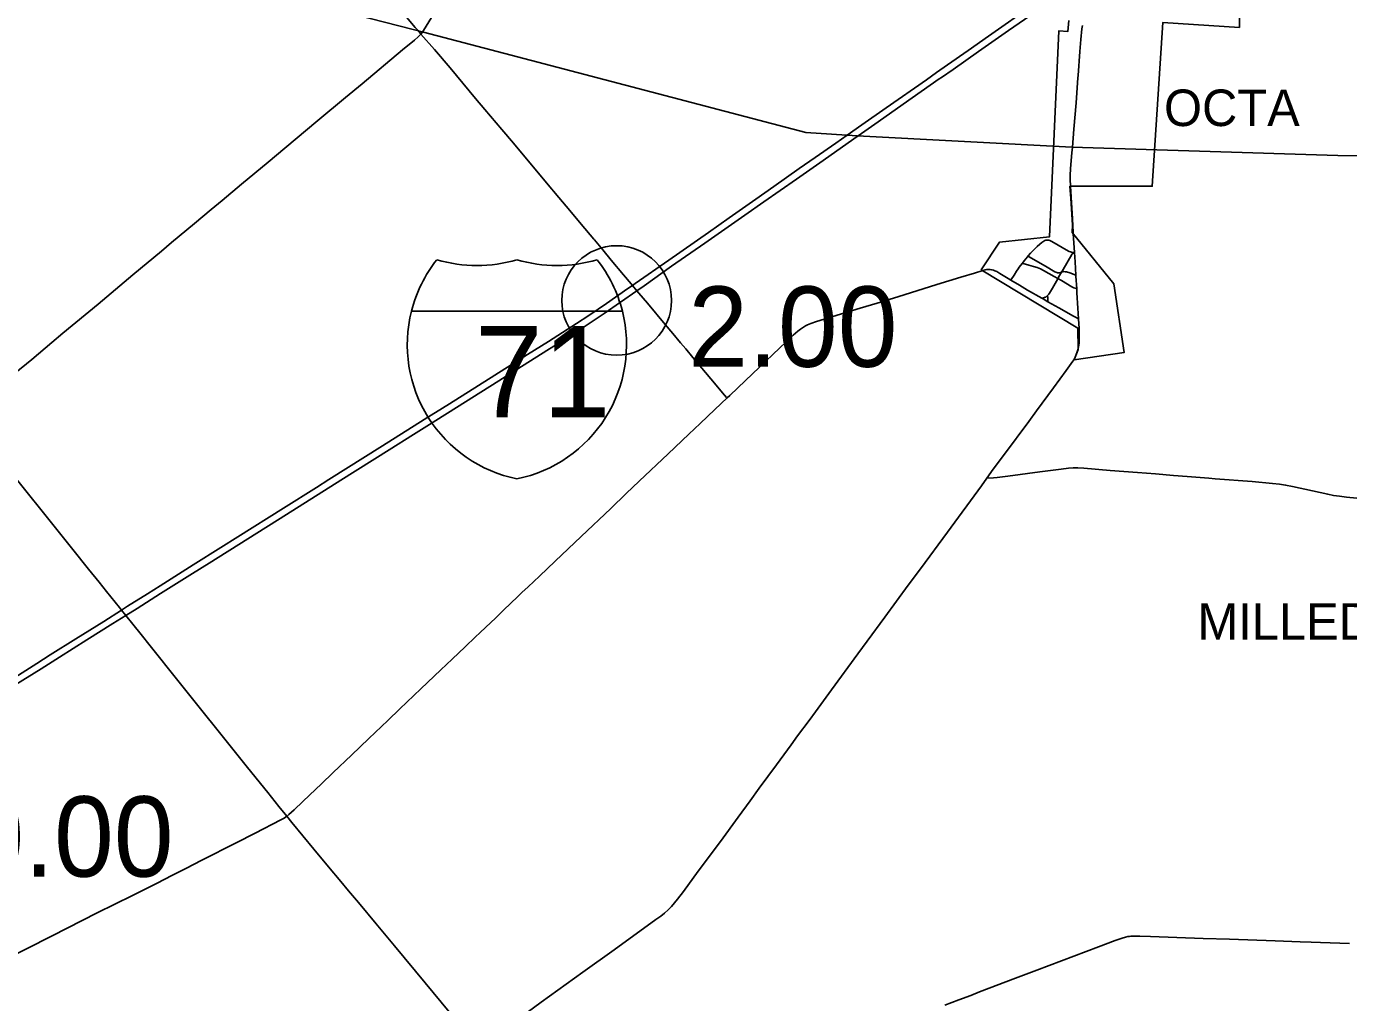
# Model space of a CAD drawing. Extents: x 1597222 to 1925846, y 496284 to 911751.
# Drawn here: x 1640665 to 1658757, y 576766 to 590130 of the extents above; entities that cross this region are included whole.
import ezdxf

# ---------------------------------------------------------------- set-up
doc = ezdxf.new("R2010")
doc.units = 0
for name, color, linetype in [('Default', 7, 'Continuous'), ('GM_X_City_Street', 7, 'Continuous'), ('GM_X_Corporation', 7, 'Continuous'), ('GM_X_Corporation_Text', 7, 'Continuous'), ('GM_X_County_Road', 7, 'Continuous'), ('GM_X_Interstate_Route', 7, 'Continuous'), ('GM_X_Interstate_Shield', 7, 'Continuous'), ('GM_X_Township', 7, 'Continuous'), ('GM_X_Township_Road', 7, 'Continuous')]:
    doc.layers.add(name, color=color, linetype=linetype)

msp = doc.modelspace()

# ---------------------------------------------------------------- linework, layer by layer
at = {"layer": 'Default'}
msp.add_circle((1648742, 586378), 750, dxfattribs=at)
msp.add_circle((1648742, 586378), 750, dxfattribs=at)
at = {"layer": 'GM_X_City_Street'}
for points in [[(1654978, 588477), (1654999, 588724), (1655028, 589083), (1655053, 589424), (1655056, 589459), (1655082, 589786), (1655095, 589949), (1655109, 590095), (1655116, 590143)], [(1654951, 587942), (1654947, 588040), (1654947, 588089), (1654954, 588187), (1654972, 588399), (1654978, 588477)], [(1655006, 587033), (1654990, 587296)], [(1654373, 586988), (1654405, 587024), (1654451, 587071), (1654498, 587119), (1654534, 587151), (1654560, 587171), (1654587, 587189), (1654601, 587197), (1654616, 587203), (1654633, 587205)], [(1654633, 587205), (1654642, 587206), (1654654, 587204), (1654669, 587199), (1654698, 587185), (1654782, 587137), (1654893, 587072), (1654936, 587049), (1654951, 587043), (1654966, 587038), (1654982, 587036), (1655006, 587033)], [(1654296, 586890), (1654317, 586920), (1654362, 586975), (1654373, 586988)], [(1654373, 586988), (1654375, 586987), (1654410, 586964), (1654609, 586847), (1654736, 586771), (1654751, 586764), (1654766, 586759), (1654774, 586757), (1654783, 586757), (1654791, 586758), (1654799, 586758), (1654815, 586762), (1654830, 586766)], [(1654830, 586766), (1654852, 586802), (1654970, 587008), (1654974, 587016), (1654979, 587021), (1654987, 587026), (1655006, 587033)], [(1655026, 586723), (1655014, 586908), (1655006, 587033)], [(1653751, 586788), (1653784, 586797), (1653803, 586801), (1653820, 586803), (1653837, 586804), (1653853, 586801), (1653869, 586799), (1653882, 586796), (1653900, 586791), (1653915, 586786), (1653944, 586773), (1653987, 586749), (1654098, 586680), (1654138, 586656)], [(1654138, 586656), (1654142, 586664), (1654181, 586724), (1654212, 586778), (1654236, 586813), (1654252, 586835), (1654267, 586856), (1654296, 586890)], [(1654296, 586890), (1654304, 586885), (1654384, 586863), (1654448, 586845), (1654495, 586829), (1654541, 586811), (1654585, 586789), (1654658, 586749), (1654728, 586708), (1654778, 586679)], [(1654778, 586679), (1654804, 586722), (1654830, 586766)], [(1654830, 586766), (1654847, 586771), (1654863, 586773), (1654879, 586772), (1654896, 586770), (1654912, 586767), (1654928, 586763), (1654959, 586752), (1654989, 586739), (1655026, 586723)], [(1654138, 586656), (1654253, 586587), (1654366, 586520), (1654561, 586409)], [(1654638, 586445), (1654644, 586451), (1654654, 586464), (1654663, 586477), (1654704, 586548), (1654777, 586676), (1654778, 586679)], [(1654778, 586679), (1654827, 586650), (1654969, 586565), (1654999, 586551), (1655014, 586545), (1655037, 586538)], [(1655037, 586538), (1655027, 586712), (1655026, 586723)], [(1654561, 586409), (1654565, 586410), (1654583, 586415), (1654606, 586422), (1654613, 586425), (1654620, 586430), (1654633, 586440), (1654638, 586445)], [(1654561, 586409), (1654580, 586399), (1654644, 586361)], [(1654644, 586361), (1654643, 586369), (1654642, 586390), (1654640, 586417), (1654639, 586441), (1654638, 586445)], [(1655063, 586129), (1655053, 586271), (1655040, 586483), (1655037, 586538)], [(1654644, 586361), (1654792, 586276), (1654993, 586163), (1655022, 586149), (1655063, 586129)], [(1655071, 585996), (1655063, 586129)]]:
    msp.add_lwpolyline(points, dxfattribs=at)
at = {"layer": 'GM_X_Corporation'}
msp.add_lwpolyline([(1657263, 591181), (1657264, 590116), (1656216, 590184), (1656071, 587942), (1654944, 587942), (1654957, 587775), (1654979, 587416), (1654975, 587309), (1655546, 586606), (1655685, 585665), (1655003, 585565), (1655055, 585707), (1655054, 586000), (1653730, 586798), (1653979, 587176), (1654667, 587251), (1654794, 590071), (1654918, 590062), (1654930, 590211)], dxfattribs=at)
at = {"layer": 'GM_X_County_Road'}
for points in [[(1646086, 590053), (1646100, 590073), (1646245, 590311), (1646363, 590508), (1646551, 590816), (1646697, 591054), (1646756, 591151), (1646788, 591208), (1646810, 591252), (1646830, 591297), (1646851, 591359), (1646889, 591484), (1646931, 591626), (1646972, 591767), (1647099, 592192), (1647115, 592255), (1647121, 592283)], [(1640205, 585127), (1640411, 585299), (1640499, 585372), (1640738, 585572), (1641014, 585805), (1641165, 585931), (1641645, 586329), (1642123, 586728), (1642513, 587055), (1642651, 587171), (1642967, 587433), (1643193, 587622), (1643344, 587748), (1643608, 587969), (1643974, 588273), (1644201, 588463), (1644653, 588842), (1645031, 589157), (1645258, 589346), (1645812, 589809), (1645976, 589944), (1646026, 589987), (1646060, 590022), (1646064, 590026)], [(1646064, 590026), (1646081, 590046), (1646086, 590053)], [(1648431, 587217), (1648258, 587424), (1648099, 587612), (1647952, 587789), (1647783, 587990), (1647328, 588530), (1647169, 588718), (1646936, 588994), (1646809, 589144), (1646462, 589561), (1646250, 589812), (1646064, 590026)], [(1654990, 587296), (1654990, 587313), (1654979, 587495), (1654960, 587793), (1654951, 587942)], [(1649688, 585714), (1649616, 585800), (1649511, 585926), (1649405, 586051), (1649163, 586341), (1649047, 586479), (1649019, 586512), (1648959, 586585), (1648942, 586605), (1648836, 586731), (1648667, 586932), (1648552, 587071), (1648437, 587210), (1648431, 587217)], [(1650252, 585044), (1650289, 585079), (1650503, 585281), (1651158, 585902), (1651219, 585956), (1651257, 585987), (1651297, 586015), (1651324, 586032), (1651354, 586046), (1651399, 586065), (1651476, 586090), (1651806, 586189), (1652073, 586271), (1652308, 586342), (1652590, 586429), (1653122, 586595), (1653451, 586696), (1653639, 586754), (1653751, 586788)], [(1654996, 585567), (1655017, 585603), (1655041, 585660), (1655054, 585702), (1655062, 585744), (1655069, 585793), (1655072, 585825), (1655073, 585891), (1655072, 585956), (1655071, 585996)], [(1650252, 585044), (1650246, 585050), (1650191, 585116), (1650080, 585246), (1649785, 585599), (1649688, 585714)], [(1653809, 583947), (1653895, 584067), (1654051, 584276), (1654382, 584723), (1654487, 584868), (1654720, 585184), (1654894, 585421), (1654960, 585514), (1654996, 585567)], [(1644228, 579317), (1644231, 579319), (1644257, 579339), (1644330, 579406), (1644449, 579519), (1644627, 579689), (1644698, 579757), (1644863, 579916), (1645112, 580154), (1645349, 580381), (1645610, 580629), (1645777, 580788), (1646061, 581060), (1646334, 581320), (1646489, 581467), (1646667, 581636), (1646809, 581772), (1646870, 581827), (1646953, 581906), (1647082, 582031), (1647189, 582133), (1647297, 582237), (1647381, 582318), (1647446, 582379), (1647531, 582459), (1647686, 582605), (1647899, 582809), (1648256, 583147), (1648660, 583532), (1648873, 583736), (1649052, 583905), (1649445, 584277), (1649730, 584548), (1649884, 584695), (1650087, 584886), (1650252, 585044)], [(1640143, 584415), (1640177, 584371), (1640256, 584275), (1640511, 583955), (1641045, 583289), (1641301, 582969), (1641516, 582700), (1641659, 582520), (1641761, 582394), (1641937, 582176), (1641966, 582139), (1642025, 582065), (1642121, 581945), (1642233, 581804), (1642357, 581651), (1642736, 581176), (1643064, 580767), (1643290, 580485), (1643689, 579986), (1643967, 579641), (1644121, 579449), (1644228, 579317)], [(1653809, 583947), (1653897, 583951), (1653948, 583954), (1654094, 583973), (1654532, 584032), (1654825, 584071), (1654923, 584082), (1654988, 584086), (1655054, 584085), (1655135, 584081), (1655495, 584051), (1655871, 584023), (1656116, 584003), (1656361, 583984), (1656425, 583979)], [(1647515, 576631), (1647709, 576771), (1648281, 577183), (1648707, 577490), (1649280, 577902), (1649346, 577951), (1649397, 577992), (1649445, 578036), (1649491, 578082), (1649535, 578131), (1649576, 578182), (1649655, 578287), (1649858, 578565), (1650161, 578973), (1650403, 579304), (1650568, 579529), (1650694, 579701), (1650927, 580019), (1651130, 580297), (1651218, 580416), (1651375, 580626), (1651462, 580745), (1651684, 581050), (1652043, 581539), (1652169, 581712), (1652413, 582042), (1652733, 582479), (1652898, 582703), (1653267, 583206), (1653733, 583841), (1653809, 583947)], [(1656425, 583979), (1656606, 583965), (1656846, 583945)], [(1656846, 583945), (1656933, 583938), (1657439, 583898), (1657717, 583874), (1657814, 583863), (1657895, 583851), (1657992, 583831), (1658264, 583770), (1658472, 583725), (1658552, 583710), (1658633, 583697), (1658731, 583685), (1659579, 583605), (1659987, 583565), (1660199, 583545), (1660362, 583530), (1660656, 583500), (1660835, 583483), (1661031, 583462), (1661324, 583432), (1661351, 583429)], [(1639462, 576901), (1639859, 577100), (1640226, 577284), (1640665, 577504), (1641016, 577682), (1641631, 577993), (1642115, 578234), (1642453, 578402), (1642657, 578507), (1642848, 578603), (1643066, 578716), (1643534, 578954), (1643797, 579087), (1644147, 579268), (1644190, 579292), (1644228, 579317)], [(1644228, 579317), (1644296, 579232), (1644599, 578865), (1644798, 578625), (1644966, 578424), (1645072, 578298), (1645207, 578134), (1645449, 577844), (1645700, 577541), (1646120, 577037), (1646561, 576508), (1646852, 576153)], [(1653234, 576732), (1653425, 576804), (1653587, 576865), (1653709, 576912), (1654200, 577099), (1654491, 577210), (1655335, 577530), (1655565, 577616), (1655658, 577648), (1655705, 577662), (1655737, 577670), (1655758, 577673), (1655778, 577674), (1655795, 577674), (1655818, 577674), (1655900, 577675), (1656047, 577670), (1656769, 577645), (1657130, 577633), (1657752, 577611), (1658097, 577598), (1658244, 577592), (1658375, 577587), (1658769, 577573)]]:
    msp.add_lwpolyline(points, dxfattribs=at)
at = {"layer": 'GM_X_Interstate_Route'}
for points in [[(1640521, 581119), (1640865, 581336), (1641118, 581495), (1641493, 581731), (1641848, 581954), (1642025, 582065), (1642179, 582162), (1642501, 582365), (1642937, 582639), (1643165, 582782), (1644225, 583450), (1644966, 583918), (1645628, 584332), (1645961, 584542), (1646144, 584657), (1646672, 584989), (1647216, 585332), (1647788, 585692), (1648132, 585909), (1648338, 586044), (1648572, 586201), (1648793, 586354), (1649019, 586512), (1649116, 586580), (1649494, 586846), (1649949, 587163), (1650495, 587545), (1650756, 587727), (1651204, 588040), (1651569, 588296), (1651988, 588592), (1652046, 588630), (1652321, 588826), (1652663, 589064), (1653157, 589411), (1653186, 589431), (1653345, 589542), (1653692, 589785), (1654103, 590073), (1654759, 590531)], [(1640263, 581066), (1640808, 581409), (1640988, 581525), (1641341, 581745), (1641723, 581985), (1641966, 582139), (1642050, 582192), (1642324, 582364), (1642496, 582472), (1642948, 582758), (1643326, 582996), (1643556, 583141), (1644181, 583534), (1644633, 583819), (1644805, 583928), (1645536, 584387), (1646108, 584747), (1646455, 584965), (1646852, 585216), (1647524, 585638), (1647810, 585818), (1648194, 586064), (1648362, 586174), (1648603, 586337), (1648897, 586542), (1648959, 586585), (1648993, 586610), (1649457, 586932), (1649999, 587311), (1650280, 587509), (1650645, 587764), (1650894, 587937), (1651239, 588184), (1651460, 588334), (1651741, 588533), (1651894, 588640), (1652097, 588781), (1652432, 589015), (1652980, 589400), (1653120, 589499), (1653270, 589605), (1653551, 589801), (1653830, 589995), (1654453, 590434)]]:
    msp.add_lwpolyline(points, dxfattribs=at)
at = {"layer": 'GM_X_Interstate_Shield'}
for p, q in [((1645935, 586233), (1648820, 586233)), ((1648820, 586233), (1645935, 586233)), ((1648820, 586233), (1645935, 586233))]:
    msp.add_line(p, q, dxfattribs=at)
for centre, start, end in [((1647752, 585773), 141.669, 165.8066), ((1646829, 588730), 253.0091, 286.9909), ((1647925, 588730), 253.0091, 286.9909), ((1647002, 585773), 14.1934, 38.331), ((1647752, 585773), 165.8066, 258.463), ((1647002, 585773), 281.537, 14.1934)]:
    msp.add_arc(centre, 1875, start, end, dxfattribs=at)
at = {"layer": 'GM_X_Township'}
msp.add_lwpolyline([(1640772, 591419), (1641501, 591232), (1645959, 590087), (1646099, 590051), (1651332, 588679), (1652031, 588630), (1654972, 588478), (1658610, 588362), (1660153, 588344), (1660296, 588340), (1662371, 588281), (1662472, 588280), (1663570, 588267), (1665903, 588241), (1668490, 588131), (1673343, 587846), (1673034, 583935), (1673000, 583850), (1672955, 583266), (1672719, 580558), (1678923, 579915)], dxfattribs=at)
at = {"layer": 'GM_X_Township_Road'}
for points in [[(1646025, 590072), (1645986, 590117), (1645845, 590286)], [(1646064, 590026), (1646058, 590033), (1646025, 590072)]]:
    msp.add_lwpolyline(points, dxfattribs=at)

# ---------------------------------------------------------------- texts
at = {"layer": 'Default'}
for s, p in [('2.00', (1649722, 585470)), ('2.00', (1649722, 585470)), ('0.00', (1639816, 578490)), ('0.00', (1639816, 578490))]:
    msp.add_text(s, height=1100, dxfattribs=at).set_placement(p)
at = {"layer": 'GM_X_Corporation_Text'}
for s, p in [('OCTA', (1656232, 588766)), ('MILLEDGEVILLE', (1656690, 581734))]:
    msp.add_text(s, height=500, rotation=0, dxfattribs=at).set_placement(p)
at = {"layer": 'GM_X_Interstate_Shield'}
msp.add_text('71', height=1250, dxfattribs=at).set_placement((1646800, 584780))

doc.saveas('drawing.dxf')
